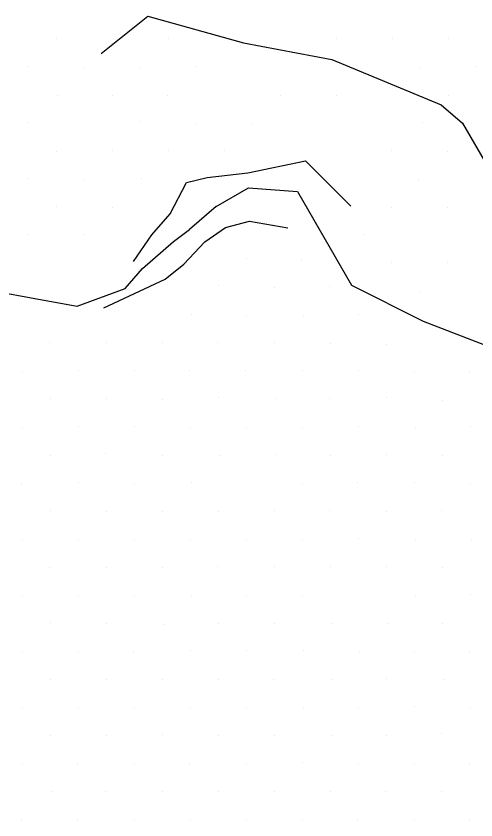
# Model space of a CAD drawing. Extents: x 1602514 to 1609837, y 863887 to 871157.
# Drawn here: x 1604771 to 1604887.1, y 868923.4 to 869126.2 of the extents above; entities that cross this region are included whole.
import ezdxf

# ---------------------------------------------------------------- set-up
doc = ezdxf.new("R2010")
doc.units = 0
for name, color, linetype in [('Survey-Flow line', 7, 'Continuous'), ('Survey-Ridge Lines', 7, 'Continuous'), ('Survey-Spot dirt', 7, 'Continuous')]:
    doc.layers.add(name, color=color, linetype=linetype)

msp = doc.modelspace()

# ---------------------------------------------------------------- linework, layer by layer
at = {"layer": 'Survey-Flow line'}
msp.add_line((1604821.48, 869078.16), (1604814.72, 869072.37), dxfattribs=at)
msp.add_line((1604821.48, 869078.16), (1604814.72, 869072.37), dxfattribs=at)
for points in [[(1604821.48, 869078.16), (1604829.64, 869082.85), (1604841.98, 869081.92), (1604855.66, 869058.35), (1604873.75, 869049.24), (1604899.27, 869039.42), (1604915.82, 869022.83), (1604931.05, 869017.44)], [(1604821.48, 869078.16), (1604829.64, 869082.85), (1604841.98, 869081.92), (1604855.66, 869058.35), (1604873.75, 869049.24), (1604899.27, 869039.42), (1604915.82, 869022.83), (1604931.05, 869017.44)], [(1604740.65, 869078.04), (1604742.67, 869072.57), (1604749.66, 869063.39), (1604763.78, 869057.11), (1604777.6, 869054.65), (1604786.43, 869053.05), (1604798.5, 869057.48), (1604802.93, 869062.48), (1604810.69, 869069.32), (1604814.72, 869072.37)], [(1604740.65, 869078.04), (1604742.67, 869072.57), (1604749.66, 869063.39), (1604763.78, 869057.11), (1604777.6, 869054.65), (1604786.43, 869053.05), (1604798.5, 869057.48), (1604802.93, 869062.48), (1604810.69, 869069.32), (1604814.72, 869072.37)]]:
    msp.add_lwpolyline(points, dxfattribs=at)
at = {"layer": 'Survey-Ridge Lines'}
for points in [[(1604792.42, 869116.74), (1604804.21, 869126.19), (1604828.4, 869119.45), (1604850.7, 869115.2), (1604878.29, 869103.79), (1604883.65, 869099.18), (1604891.23, 869086.17), (1604928.82, 869072.35), (1604951.33, 869069.5)], [(1604792.42, 869116.74), (1604804.21, 869126.19), (1604828.4, 869119.45), (1604850.7, 869115.2), (1604878.29, 869103.79), (1604883.65, 869099.18), (1604891.23, 869086.17), (1604928.82, 869072.35), (1604951.33, 869069.5)], [(1604800.59, 869064.26), (1604805.26, 869071), (1604809.89, 869076.27), (1604814.02, 869084.19), (1604819.2, 869085.49), (1604829.51, 869086.63), (1604844.01, 869089.68), (1604855.47, 869078.24)], [(1604800.59, 869064.26), (1604805.26, 869071), (1604809.89, 869076.27), (1604814.02, 869084.19), (1604819.2, 869085.49), (1604829.51, 869086.63), (1604844.01, 869089.68), (1604855.47, 869078.24)], [(1604793.13, 869052.63), (1604808.61, 869059.85), (1604813.32, 869063.57), (1604818.61, 869069.22), (1604823.84, 869072.9), (1604829.92, 869074.46), (1604839.59, 869072.8)], [(1604793.13, 869052.63), (1604808.61, 869059.85), (1604813.32, 869063.57), (1604818.61, 869069.22), (1604823.84, 869072.9), (1604829.92, 869074.46), (1604839.59, 869072.8)]]:
    msp.add_lwpolyline(points, dxfattribs=at)
at = {"layer": 'Survey-Spot dirt'}
for p, q in [((1604781.08, 869120.55), (1604781.08, 869120.55)), ((1604781.08, 869120.55), (1604781.08, 869120.55)), ((1604809.5, 869120.46), (1604809.5, 869120.46)), ((1604809.5, 869120.46), (1604809.5, 869120.46)), ((1604851.94, 869120.5), (1604851.94, 869120.5)), ((1604851.94, 869120.5), (1604851.94, 869120.5)), ((1604865.94, 869120.43), (1604865.94, 869120.43)), ((1604865.94, 869120.43), (1604865.94, 869120.43)), ((1604880.18, 869120.47), (1604880.18, 869120.47)), ((1604880.18, 869120.47), (1604880.18, 869120.47)), ((1604774.1, 869113.4), (1604774.1, 869113.4)), ((1604774.1, 869113.4), (1604774.1, 869113.4)), ((1604788.13, 869113.28), (1604788.13, 869113.28)), ((1604788.13, 869113.28), (1604788.13, 869113.28)), ((1604802.32, 869113.3), (1604802.32, 869113.3)), ((1604802.32, 869113.3), (1604802.32, 869113.3)), ((1604816.64, 869113.35), (1604816.64, 869113.35)), ((1604816.64, 869113.35), (1604816.64, 869113.35)), ((1604887.05, 869113.37), (1604887.05, 869113.37)), ((1604887.05, 869113.37), (1604887.05, 869113.37)), ((1604872.92, 869113.13), (1604872.92, 869113.13)), ((1604872.92, 869113.13), (1604872.92, 869113.13)), ((1604781.42, 869106.17), (1604781.42, 869106.17)), ((1604781.42, 869106.17), (1604781.42, 869106.17)), ((1604795.39, 869106.22), (1604795.39, 869106.22)), ((1604795.39, 869106.22), (1604795.39, 869106.22)), ((1604809.29, 869106.23), (1604809.29, 869106.23)), ((1604809.29, 869106.23), (1604809.29, 869106.23)), ((1604837.74, 869106.27), (1604837.74, 869106.27)), ((1604837.74, 869106.27), (1604837.74, 869106.27)), ((1604851.88, 869106.12), (1604851.88, 869106.12)), ((1604851.88, 869106.12), (1604851.88, 869106.12)), ((1604880.08, 869106.27), (1604880.08, 869106.27)), ((1604880.08, 869106.27), (1604880.08, 869106.27)), ((1604773.74, 869099.29), (1604773.74, 869099.29)), ((1604773.74, 869099.29), (1604773.74, 869099.29)), ((1604802.31, 869099.6), (1604802.31, 869099.6)), ((1604802.31, 869099.6), (1604802.31, 869099.6)), ((1604830.58, 869099.12), (1604830.58, 869099.12)), ((1604830.58, 869099.12), (1604830.58, 869099.12)), ((1604873.51, 869099.24), (1604873.51, 869099.24)), ((1604873.51, 869099.24), (1604873.51, 869099.24)), ((1604816.57, 869099.01), (1604816.57, 869099.01)), ((1604816.57, 869099.01), (1604816.57, 869099.01)), ((1604781.24, 869092.09), (1604781.24, 869092.09)), ((1604781.24, 869092.09), (1604781.24, 869092.09)), ((1604795.26, 869092.2), (1604795.26, 869092.2)), ((1604795.26, 869092.2), (1604795.26, 869092.2)), ((1604809.53, 869092.3), (1604809.53, 869092.3)), ((1604809.53, 869092.3), (1604809.53, 869092.3)), ((1604823.62, 869092.16), (1604823.62, 869092.16)), ((1604823.62, 869092.16), (1604823.62, 869092.16)), ((1604865.73, 869092.16), (1604865.73, 869092.16)), ((1604865.73, 869092.16), (1604865.73, 869092.16)), ((1604879.99, 869091.91), (1604879.99, 869091.91)), ((1604879.99, 869091.91), (1604879.99, 869091.91)), ((1604774.11, 869085.24), (1604774.11, 869085.24)), ((1604774.11, 869085.24), (1604774.11, 869085.24)), ((1604788.3, 869085.08), (1604788.3, 869085.08)), ((1604788.3, 869085.08), (1604788.3, 869085.08)), ((1604802.53, 869085.1), (1604802.53, 869085.1)), ((1604802.53, 869085.1), (1604802.53, 869085.1)), ((1604872.59, 869085.05), (1604872.59, 869085.05)), ((1604872.59, 869085.05), (1604872.59, 869085.05)), ((1604781.16, 869078.14), (1604781.16, 869078.14)), ((1604781.16, 869078.14), (1604781.16, 869078.14)), ((1604795.25, 869078.03), (1604795.25, 869078.03)), ((1604795.25, 869078.03), (1604795.25, 869078.03)), ((1604865.85, 869078.02), (1604865.85, 869078.02)), ((1604865.85, 869078.02), (1604865.85, 869078.02)), ((1604879.94, 869078.01), (1604879.94, 869078.01)), ((1604879.94, 869078.01), (1604879.94, 869078.01)), ((1604774.08, 869071.15), (1604774.08, 869071.15)), ((1604774.08, 869071.15), (1604774.08, 869071.15)), ((1604788.35, 869070.98), (1604788.35, 869070.98)), ((1604788.35, 869070.98), (1604788.35, 869070.98)), ((1604858.8, 869070.99), (1604858.8, 869070.99)), ((1604858.8, 869070.99), (1604858.8, 869070.99)), ((1604829.16, 869064.95), (1604829.16, 869064.95)), ((1604829.16, 869064.95), (1604829.16, 869064.95)), ((1604843.08, 869064.5), (1604843.08, 869064.5)), ((1604843.08, 869064.5), (1604843.08, 869064.5)), ((1604865.85, 869064.04), (1604865.85, 869064.04)), ((1604865.85, 869064.04), (1604865.85, 869064.04)), ((1604879.92, 869064.07), (1604879.92, 869064.07)), ((1604879.92, 869064.07), (1604879.92, 869064.07)), ((1604822.12, 869058.12), (1604822.12, 869058.12)), ((1604822.12, 869058.12), (1604822.12, 869058.12)), ((1604836.2, 869057.7), (1604836.2, 869057.7)), ((1604836.2, 869057.7), (1604836.2, 869057.7)), ((1604850.21, 869057.87), (1604850.21, 869057.87)), ((1604850.21, 869057.87), (1604850.21, 869057.87)), ((1604873.13, 869056.82), (1604873.13, 869056.82)), ((1604873.13, 869056.82), (1604873.13, 869056.82)), ((1604815.21, 869050.97), (1604815.21, 869050.97)), ((1604815.21, 869050.97), (1604815.21, 869050.97)), ((1604843.41, 869050.77), (1604843.41, 869050.77)), ((1604843.41, 869050.77), (1604843.41, 869050.77)), ((1604857.45, 869051.04), (1604857.45, 869051.04)), ((1604857.45, 869051.04), (1604857.45, 869051.04)), ((1604829.02, 869050.4), (1604829.02, 869050.4)), ((1604829.02, 869050.4), (1604829.02, 869050.4)), ((1604779.5, 869043.93), (1604779.5, 869043.93)), ((1604779.5, 869043.93), (1604779.5, 869043.93)), ((1604793.83, 869043.82), (1604793.83, 869043.82)), ((1604793.83, 869043.82), (1604793.83, 869043.82)), ((1604807.85, 869043.8), (1604807.85, 869043.8)), ((1604807.85, 869043.8), (1604807.85, 869043.8)), ((1604821.9, 869043.76), (1604821.9, 869043.76)), ((1604821.9, 869043.76), (1604821.9, 869043.76)), ((1604836.23, 869043.77), (1604836.23, 869043.77)), ((1604836.23, 869043.77), (1604836.23, 869043.77)), ((1604850.33, 869043.51), (1604850.33, 869043.51)), ((1604850.33, 869043.51), (1604850.33, 869043.51)), ((1604864.37, 869043.32), (1604864.37, 869043.32)), ((1604864.37, 869043.32), (1604864.37, 869043.32)), ((1604772.56, 869036.5), (1604772.56, 869036.5)), ((1604772.56, 869036.5), (1604772.56, 869036.5)), ((1604786.78, 869036.89), (1604786.78, 869036.89)), ((1604786.78, 869036.89), (1604786.78, 869036.89)), ((1604800.9, 869036.72), (1604800.9, 869036.72)), ((1604800.9, 869036.72), (1604800.9, 869036.72)), ((1604814.78, 869036.69), (1604814.78, 869036.69)), ((1604814.78, 869036.69), (1604814.78, 869036.69)), ((1604828.89, 869036.81), (1604828.89, 869036.81)), ((1604828.89, 869036.81), (1604828.89, 869036.81)), ((1604843.39, 869036.71), (1604843.39, 869036.71)), ((1604843.39, 869036.71), (1604843.39, 869036.71)), ((1604857.37, 869036.7), (1604857.37, 869036.7)), ((1604857.37, 869036.7), (1604857.37, 869036.7)), ((1604871.66, 869036.57), (1604871.66, 869036.57)), ((1604871.66, 869036.57), (1604871.66, 869036.57)), ((1604885.47, 869036.66), (1604885.47, 869036.66)), ((1604885.47, 869036.66), (1604885.47, 869036.66)), ((1604779.6, 869029.6), (1604779.6, 869029.6)), ((1604779.6, 869029.6), (1604779.6, 869029.6)), ((1604793.9, 869029.72), (1604793.9, 869029.72)), ((1604793.9, 869029.72), (1604793.9, 869029.72)), ((1604808.03, 869029.52), (1604808.03, 869029.52)), ((1604808.03, 869029.52), (1604808.03, 869029.52)), ((1604822.07, 869030.01), (1604822.07, 869030.01)), ((1604822.07, 869030.01), (1604822.07, 869030.01)), ((1604836.45, 869029.74), (1604836.45, 869029.74)), ((1604836.45, 869029.74), (1604836.45, 869029.74)), ((1604850.17, 869029.73), (1604850.17, 869029.73)), ((1604850.17, 869029.73), (1604850.17, 869029.73)), ((1604864.5, 869029.94), (1604864.5, 869029.94)), ((1604864.5, 869029.94), (1604864.5, 869029.94)), ((1604878.54, 869029.28), (1604878.54, 869029.28)), ((1604878.54, 869029.28), (1604878.54, 869029.28)), ((1604772.51, 869022.48), (1604772.51, 869022.48)), ((1604772.51, 869022.48), (1604772.51, 869022.48)), ((1604786.71, 869022.78), (1604786.71, 869022.78)), ((1604786.71, 869022.78), (1604786.71, 869022.78)), ((1604800.89, 869022.72), (1604800.89, 869022.72)), ((1604800.89, 869022.72), (1604800.89, 869022.72)), ((1604814.88, 869022.49), (1604814.88, 869022.49)), ((1604814.88, 869022.49), (1604814.88, 869022.49)), ((1604829.13, 869022.38), (1604829.13, 869022.38)), ((1604829.13, 869022.38), (1604829.13, 869022.38)), ((1604843.28, 869022.53), (1604843.28, 869022.53)), ((1604843.28, 869022.53), (1604843.28, 869022.53)), ((1604857.44, 869022.61), (1604857.44, 869022.61)), ((1604857.44, 869022.61), (1604857.44, 869022.61)), ((1604871.72, 869022.46), (1604871.72, 869022.46)), ((1604871.72, 869022.46), (1604871.72, 869022.46)), ((1604885.76, 869022.63), (1604885.76, 869022.63)), ((1604885.76, 869022.63), (1604885.76, 869022.63)), ((1604779.7, 869015.46), (1604779.7, 869015.46)), ((1604779.7, 869015.46), (1604779.7, 869015.46)), ((1604793.56, 869015.85), (1604793.56, 869015.85)), ((1604793.56, 869015.85), (1604793.56, 869015.85)), ((1604808.01, 869015.47), (1604808.01, 869015.47)), ((1604808.01, 869015.47), (1604808.01, 869015.47)), ((1604822.2, 869015.43), (1604822.2, 869015.43)), ((1604822.2, 869015.43), (1604822.2, 869015.43)), ((1604836.38, 869015.5), (1604836.38, 869015.5)), ((1604836.38, 869015.5), (1604836.38, 869015.5)), ((1604850.42, 869015.45), (1604850.42, 869015.45)), ((1604850.42, 869015.45), (1604850.42, 869015.45)), ((1604864.53, 869015.52), (1604864.53, 869015.52)), ((1604864.53, 869015.52), (1604864.53, 869015.52)), ((1604878.63, 869015.29), (1604878.63, 869015.29)), ((1604878.63, 869015.29), (1604878.63, 869015.29)), ((1604772.45, 869008.24), (1604772.45, 869008.24)), ((1604772.45, 869008.24), (1604772.45, 869008.24)), ((1604786.65, 869008.43), (1604786.65, 869008.43)), ((1604786.65, 869008.43), (1604786.65, 869008.43)), ((1604800.8, 869008.09), (1604800.8, 869008.09)), ((1604800.8, 869008.09), (1604800.8, 869008.09)), ((1604815.14, 869008.47), (1604815.14, 869008.47)), ((1604815.14, 869008.47), (1604815.14, 869008.47)), ((1604843.27, 869008.29), (1604843.27, 869008.29)), ((1604843.27, 869008.29), (1604843.27, 869008.29)), ((1604857.26, 869008.5), (1604857.26, 869008.5)), ((1604857.26, 869008.5), (1604857.26, 869008.5)), ((1604871.55, 869008.47), (1604871.55, 869008.47)), ((1604871.55, 869008.47), (1604871.55, 869008.47)), ((1604885.58, 869008.34), (1604885.58, 869008.34)), ((1604885.58, 869008.34), (1604885.58, 869008.34)), ((1604779.63, 869001.57), (1604779.63, 869001.57)), ((1604779.63, 869001.57), (1604779.63, 869001.57)), ((1604793.81, 869001.23), (1604793.81, 869001.23)), ((1604793.81, 869001.23), (1604793.81, 869001.23)), ((1604808.03, 869001.13), (1604808.03, 869001.13)), ((1604808.03, 869001.13), (1604808.03, 869001.13)), ((1604822.17, 869001.2), (1604822.17, 869001.2)), ((1604822.17, 869001.2), (1604822.17, 869001.2)), ((1604836.19, 869001.45), (1604836.19, 869001.45)), ((1604836.19, 869001.45), (1604836.19, 869001.45)), ((1604850.18, 869001.44), (1604850.18, 869001.44)), ((1604850.18, 869001.44), (1604850.18, 869001.44)), ((1604864.41, 869001.19), (1604864.41, 869001.19)), ((1604864.41, 869001.19), (1604864.41, 869001.19)), ((1604878.49, 869001.35), (1604878.49, 869001.35)), ((1604878.49, 869001.35), (1604878.49, 869001.35)), ((1604772.59, 868994.2), (1604772.59, 868994.2)), ((1604772.59, 868994.2), (1604772.59, 868994.2)), ((1604786.84, 868993.99), (1604786.84, 868993.99)), ((1604786.84, 868993.99), (1604786.84, 868993.99)), ((1604800.77, 868994.19), (1604800.77, 868994.19)), ((1604800.77, 868994.19), (1604800.77, 868994.19)), ((1604814.89, 868994.19), (1604814.89, 868994.19)), ((1604814.89, 868994.19), (1604814.89, 868994.19)), ((1604829.05, 868994.21), (1604829.05, 868994.21)), ((1604829.05, 868994.21), (1604829.05, 868994.21)), ((1604843.22, 868994.27), (1604843.22, 868994.27)), ((1604843.22, 868994.27), (1604843.22, 868994.27)), ((1604857.3, 868994.39), (1604857.3, 868994.39)), ((1604857.3, 868994.39), (1604857.3, 868994.39)), ((1604871.72, 868994.1), (1604871.72, 868994.1)), ((1604871.72, 868994.1), (1604871.72, 868994.1)), ((1604885.95, 868994.17), (1604885.95, 868994.17)), ((1604885.95, 868994.17), (1604885.95, 868994.17)), ((1604779.45, 868987.16), (1604779.45, 868987.16)), ((1604779.45, 868987.16), (1604779.45, 868987.16)), ((1604793.7, 868987.16), (1604793.7, 868987.16)), ((1604793.7, 868987.16), (1604793.7, 868987.16)), ((1604808.04, 868987.07), (1604808.04, 868987.07)), ((1604808.04, 868987.07), (1604808.04, 868987.07)), ((1604821.93, 868987.31), (1604821.93, 868987.31)), ((1604821.93, 868987.31), (1604821.93, 868987.31)), ((1604836.15, 868987.23), (1604836.15, 868987.23)), ((1604836.15, 868987.23), (1604836.15, 868987.23)), ((1604850.27, 868987.36), (1604850.27, 868987.36)), ((1604850.27, 868987.36), (1604850.27, 868987.36)), ((1604864.38, 868987.26), (1604864.38, 868987.26)), ((1604864.38, 868987.26), (1604864.38, 868987.26)), ((1604878.59, 868987.13), (1604878.59, 868987.13)), ((1604878.59, 868987.13), (1604878.59, 868987.13)), ((1604772.52, 868979.99), (1604772.52, 868979.99)), ((1604772.52, 868979.99), (1604772.52, 868979.99)), ((1604786.66, 868980.07), (1604786.66, 868980.07)), ((1604786.66, 868980.07), (1604786.66, 868980.07)), ((1604800.78, 868979.77), (1604800.78, 868979.77)), ((1604800.78, 868979.77), (1604800.78, 868979.77)), ((1604815.23, 868980.08), (1604815.23, 868980.08)), ((1604815.23, 868980.08), (1604815.23, 868980.08)), ((1604829.02, 868980.07), (1604829.02, 868980.07)), ((1604829.02, 868980.07), (1604829.02, 868980.07)), ((1604843.38, 868979.94), (1604843.38, 868979.94)), ((1604843.38, 868979.94), (1604843.38, 868979.94)), ((1604871.68, 868980.1), (1604871.68, 868980.1)), ((1604871.68, 868980.1), (1604871.68, 868980.1)), ((1604885.68, 868980.26), (1604885.68, 868980.26)), ((1604885.68, 868980.26), (1604885.68, 868980.26)), ((1604779.65, 868973.12), (1604779.65, 868973.12)), ((1604779.65, 868973.12), (1604779.65, 868973.12)), ((1604793.72, 868972.99), (1604793.72, 868972.99)), ((1604793.72, 868972.99), (1604793.72, 868972.99)), ((1604808.1, 868972.81), (1604808.1, 868972.81)), ((1604808.1, 868972.81), (1604808.1, 868972.81)), ((1604822.01, 868972.93), (1604822.01, 868972.93)), ((1604822.01, 868972.93), (1604822.01, 868972.93)), ((1604836.19, 868973.07), (1604836.19, 868973.07)), ((1604836.19, 868973.07), (1604836.19, 868973.07)), ((1604850.69, 868973.04), (1604850.69, 868973.04)), ((1604850.69, 868973.04), (1604850.69, 868973.04)), ((1604864.62, 868973.02), (1604864.62, 868973.02)), ((1604864.62, 868973.02), (1604864.62, 868973.02)), ((1604878.57, 868972.91), (1604878.57, 868972.91)), ((1604878.57, 868972.91), (1604878.57, 868972.91)), ((1604772.6, 868965.93), (1604772.6, 868965.93)), ((1604772.6, 868965.93), (1604772.6, 868965.93)), ((1604786.77, 868965.86), (1604786.77, 868965.86)), ((1604786.77, 868965.86), (1604786.77, 868965.86)), ((1604800.62, 868965.9), (1604800.62, 868965.9)), ((1604800.62, 868965.9), (1604800.62, 868965.9)), ((1604814.93, 868966.07), (1604814.93, 868966.07)), ((1604814.93, 868966.07), (1604814.93, 868966.07)), ((1604829.17, 868966.05), (1604829.17, 868966.05)), ((1604829.17, 868966.05), (1604829.17, 868966.05)), ((1604843.42, 868966.1), (1604843.42, 868966.1)), ((1604843.42, 868966.1), (1604843.42, 868966.1)), ((1604857.69, 868965.95), (1604857.69, 868965.95)), ((1604857.69, 868965.95), (1604857.69, 868965.95)), ((1604871.56, 868965.81), (1604871.56, 868965.81)), ((1604871.56, 868965.81), (1604871.56, 868965.81)), ((1604885.42, 868965.99), (1604885.42, 868965.99)), ((1604885.42, 868965.99), (1604885.42, 868965.99)), ((1604779.64, 868958.93), (1604779.64, 868958.93)), ((1604779.64, 868958.93), (1604779.64, 868958.93)), ((1604793.79, 868958.9), (1604793.79, 868958.9)), ((1604793.79, 868958.9), (1604793.79, 868958.9)), ((1604808.05, 868958.76), (1604808.05, 868958.76)), ((1604808.05, 868958.76), (1604808.05, 868958.76)), ((1604821.96, 868958.74), (1604821.96, 868958.74)), ((1604821.96, 868958.74), (1604821.96, 868958.74)), ((1604836.07, 868958.76), (1604836.07, 868958.76)), ((1604836.07, 868958.76), (1604836.07, 868958.76)), ((1604850.52, 868958.9), (1604850.52, 868958.9)), ((1604850.52, 868958.9), (1604850.52, 868958.9)), ((1604864.45, 868958.97), (1604864.45, 868958.97)), ((1604864.45, 868958.97), (1604864.45, 868958.97)), ((1604878.98, 868958.9), (1604878.98, 868958.9)), ((1604878.98, 868958.9), (1604878.98, 868958.9)), ((1604772.52, 868951.7), (1604772.52, 868951.7)), ((1604772.52, 868951.7), (1604772.52, 868951.7)), ((1604786.76, 868951.74), (1604786.76, 868951.74)), ((1604786.76, 868951.74), (1604786.76, 868951.74)), ((1604800.77, 868951.67), (1604800.77, 868951.67)), ((1604800.77, 868951.67), (1604800.77, 868951.67)), ((1604814.99, 868951.71), (1604814.99, 868951.71)), ((1604814.99, 868951.71), (1604814.99, 868951.71)), ((1604829.03, 868951.74), (1604829.03, 868951.74)), ((1604829.03, 868951.74), (1604829.03, 868951.74)), ((1604843.44, 868951.71), (1604843.44, 868951.71)), ((1604843.44, 868951.71), (1604843.44, 868951.71)), ((1604857.47, 868951.81), (1604857.47, 868951.81)), ((1604857.47, 868951.81), (1604857.47, 868951.81)), ((1604871.62, 868952.07), (1604871.62, 868952.07)), ((1604871.62, 868952.07), (1604871.62, 868952.07)), ((1604885.59, 868951.84), (1604885.59, 868951.84)), ((1604885.59, 868951.84), (1604885.59, 868951.84)), ((1604878.45, 868945.25), (1604878.45, 868945.25)), ((1604878.45, 868945.25), (1604878.45, 868945.25)), ((1604779.56, 868944.62), (1604779.56, 868944.62)), ((1604779.56, 868944.62), (1604779.56, 868944.62)), ((1604793.69, 868944.73), (1604793.69, 868944.73)), ((1604793.69, 868944.73), (1604793.69, 868944.73)), ((1604807.88, 868944.89), (1604807.88, 868944.89)), ((1604807.88, 868944.89), (1604807.88, 868944.89)), ((1604822.11, 868944.75), (1604822.11, 868944.75)), ((1604822.11, 868944.75), (1604822.11, 868944.75)), ((1604836.13, 868944.72), (1604836.13, 868944.72)), ((1604836.13, 868944.72), (1604836.13, 868944.72)), ((1604850.6, 868944.75), (1604850.6, 868944.75)), ((1604850.6, 868944.75), (1604850.6, 868944.75)), ((1604864.58, 868944.8), (1604864.58, 868944.8)), ((1604864.58, 868944.8), (1604864.58, 868944.8)), ((1604772.47, 868937.56), (1604772.47, 868937.56)), ((1604772.47, 868937.56), (1604772.47, 868937.56)), ((1604786.58, 868937.62), (1604786.58, 868937.62)), ((1604786.58, 868937.62), (1604786.58, 868937.62)), ((1604800.84, 868937.72), (1604800.84, 868937.72)), ((1604800.84, 868937.72), (1604800.84, 868937.72)), ((1604814.84, 868937.74), (1604814.84, 868937.74)), ((1604814.84, 868937.74), (1604814.84, 868937.74)), ((1604829.2, 868937.66), (1604829.2, 868937.66)), ((1604829.2, 868937.66), (1604829.2, 868937.66)), ((1604843.17, 868937.82), (1604843.17, 868937.82)), ((1604843.17, 868937.82), (1604843.17, 868937.82)), ((1604857.35, 868937.72), (1604857.35, 868937.72)), ((1604857.35, 868937.72), (1604857.35, 868937.72)), ((1604871.5, 868937.57), (1604871.5, 868937.57)), ((1604871.5, 868937.57), (1604871.5, 868937.57)), ((1604885.56, 868937.7), (1604885.56, 868937.7)), ((1604885.56, 868937.7), (1604885.56, 868937.7)), ((1604779.9, 868930.69), (1604779.9, 868930.69)), ((1604779.9, 868930.69), (1604779.9, 868930.69)), ((1604793.6, 868930.48), (1604793.6, 868930.48)), ((1604793.6, 868930.48), (1604793.6, 868930.48)), ((1604807.99, 868930.48), (1604807.99, 868930.48)), ((1604807.99, 868930.48), (1604807.99, 868930.48)), ((1604822.04, 868930.49), (1604822.04, 868930.49)), ((1604822.04, 868930.49), (1604822.04, 868930.49)), ((1604836.22, 868930.54), (1604836.22, 868930.54)), ((1604836.22, 868930.54), (1604836.22, 868930.54)), ((1604850.29, 868930.53), (1604850.29, 868930.53)), ((1604850.29, 868930.53), (1604850.29, 868930.53)), ((1604864.32, 868930.51), (1604864.32, 868930.51)), ((1604864.32, 868930.51), (1604864.32, 868930.51)), ((1604878.41, 868930.6), (1604878.41, 868930.6)), ((1604878.41, 868930.6), (1604878.41, 868930.6)), ((1604772.39, 868923.62), (1604772.39, 868923.62)), ((1604772.39, 868923.62), (1604772.39, 868923.62)), ((1604786.56, 868923.61), (1604786.56, 868923.61)), ((1604786.56, 868923.61), (1604786.56, 868923.61)), ((1604800.78, 868923.52), (1604800.78, 868923.52)), ((1604800.78, 868923.52), (1604800.78, 868923.52)), ((1604815.13, 868923.49), (1604815.13, 868923.49)), ((1604815.13, 868923.49), (1604815.13, 868923.49)), ((1604829.24, 868923.42), (1604829.24, 868923.42)), ((1604829.24, 868923.42), (1604829.24, 868923.42)), ((1604843.19, 868923.54), (1604843.19, 868923.54)), ((1604843.19, 868923.54), (1604843.19, 868923.54)), ((1604857.09, 868923.46), (1604857.09, 868923.46)), ((1604857.09, 868923.46), (1604857.09, 868923.46)), ((1604871.61, 868923.5), (1604871.61, 868923.5)), ((1604871.61, 868923.5), (1604871.61, 868923.5)), ((1604885.52, 868923.43), (1604885.52, 868923.43)), ((1604885.52, 868923.43), (1604885.52, 868923.43))]:
    msp.add_line(p, q, dxfattribs=at)

doc.saveas('drawing.dxf')
